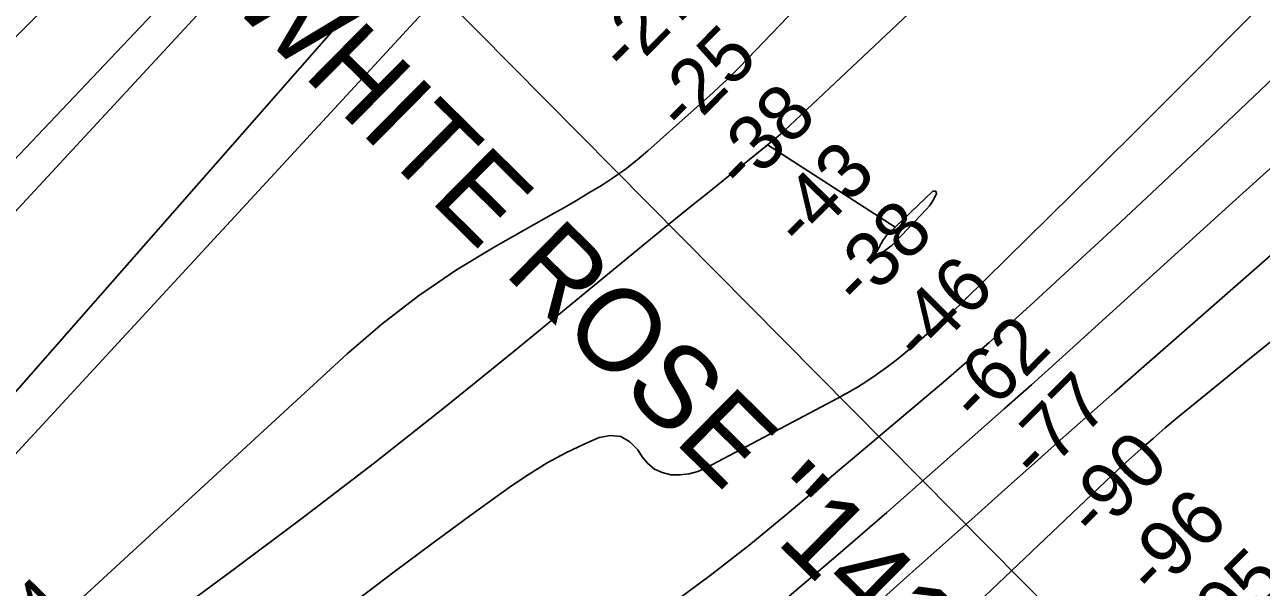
# Model space of a CAD drawing. Extents: x 3477039 to 3515015, y 546746 to 572297.
# Drawn here: x 3509416 to 3510914, y 560158 to 560840 of the extents above; entities that cross this region are included whole.
import ezdxf

# ---------------------------------------------------------------- set-up
doc = ezdxf.new("R2010")
doc.units = 0
for name, color, linetype in [('V-CHAN-NAID', 7, 'Continuous'), ('V-RIVR-RANG', 7, 'Continuous'), ('V-TOPO-DPTH', 7, 'Continuous'), ('V-TOPO-GNAM-IDEN', 7, 'Continuous'), ('V-TOPO-MAJR', 7, 'Continuous'), ('V-TOPO-MINR', 7, 'Continuous'), ('V-TOPO-WATR', 7, 'Continuous'), ('V-UTIL-LINE', 7, 'Continuous')]:
    doc.layers.add(name, color=color, linetype=linetype)

msp = doc.modelspace()

# ---------------------------------------------------------------- linework, layer by layer
at = {"layer": 'V-TOPO-DPTH'}
for points in [[(3510315.4, 560694.6), (3510319.7, 560698), (3510325.5, 560702.8), (3510331.2, 560707.6), (3510336.7, 560712.6), (3510342.2, 560717.6), (3510685.8, 561041.7), (3510735.5, 561089), (3510785.1, 561136.4), (3510834.3, 561184.2), (3510883.3, 561232.1), (3510918.7, 561267), (3510949.8, 561297.8), (3510980.8, 561328.6), (3511011.7, 561359.6), (3511042.5, 561390.7), (3511686.2, 562043.4)], [(3509793.4, 561212.6), (3509205.7, 560627.9)], [(3509205.7, 560627.9), (3509793.4, 561212.6)], [(3509840.2, 561085.4), (3509206.8, 560400.6)], [(3509206.8, 560400.6), (3509840.2, 561085.4)], [(3510685.8, 561041.7), (3510342.2, 560717.6), (3510336.7, 560712.6), (3510331.2, 560707.6), (3510325.5, 560702.8), (3510319.7, 560698), (3510300, 560682.2), (3510285.1, 560670.2), (3510270.1, 560658.2), (3510255.2, 560646.2), (3510240.2, 560634.2), (3510225.3, 560622.2), (3510210.4, 560610.1), (3510195.5, 560598), (3510180.6, 560585.8), (3510008.6, 560444.5), (3509924.3, 560376.4), (3509839.3, 560309.1), (3509753.3, 560243.3), (3509666.6, 560178.3), (3509492.4, 560049.9)], [(3509349, 560260.4), (3509950.7, 560912.6)], [(3509349, 560260.4), (3509950.7, 560912.6)], [(3510369.5, 560880.9), (3510281.5, 560788.9), (3510273.7, 560780.9), (3510265.7, 560773), (3510257.5, 560765.3), (3510249.2, 560757.7), (3510170.5, 560687.4), (3510157.1, 560676), (3510143.3, 560665.2), (3510129, 560655.1), (3510114.2, 560645.4), (3510099.2, 560636.3), (3510084.1, 560627.3), (3510068.9, 560618.4), (3510053.6, 560609.7), (3509986.5, 560572), (3509938.8, 560543), (3509892.6, 560511.8), (3509848.7, 560477.5), (3509806.3, 560441.1), (3509455, 560117.7)], [(3509455, 560117.7), (3509806.3, 560441.1), (3509848.7, 560477.5), (3509892.6, 560511.8), (3509938.8, 560543), (3509986.5, 560572), (3510053.6, 560609.7), (3510068.9, 560618.4), (3510084.1, 560627.3), (3510099.2, 560636.3), (3510114.2, 560645.4), (3510129, 560655.1), (3510143.3, 560665.2), (3510157.1, 560676), (3510170.5, 560687.4), (3510249.2, 560757.7), (3510257.5, 560765.3), (3510265.7, 560773), (3510273.7, 560780.9), (3510281.5, 560788.9), (3510369.5, 560880.9)], [(3509492.4, 560049.9), (3509666.6, 560178.3), (3509753.3, 560243.3), (3509839.3, 560309.1), (3509924.3, 560376.4), (3510008.6, 560444.5), (3510180.6, 560585.8), (3510195.5, 560598), (3510210.4, 560610.1), (3510225.3, 560622.2), (3510240.2, 560634.2), (3510255.2, 560646.2), (3510270.1, 560658.2), (3510285.1, 560670.2), (3510300, 560682.2), (3510314.2, 560693.6), (3510315.4, 560694.6), (3510470.2, 560594.8), (3510468.7, 560593.3)], [(3510457.4, 560581.7), (3510455.2, 560578.5), (3510453.2, 560575.2), (3510445.7, 560560.9), (3510445.6, 560560.4), (3510445.6, 560560), (3510445.9, 560559.7), (3510446.3, 560559.5), (3510447.5, 560559.4), (3510448.6, 560559.9), (3510461.7, 560569.4), (3510463.9, 560571.1), (3510466.1, 560572.8), (3510468.1, 560574.7), (3510470.1, 560576.7), (3510508, 560616.5), (3510511.7, 560620.8), (3510515, 560625.4), (3510517.7, 560630.3), (3510520.1, 560635.5), (3510519.8, 560637.3), (3510519.1, 560638.5), (3510517.8, 560638.7), (3510515.9, 560638.3), (3510470.2, 560594.8), (3510315.4, 560694.6)], [(3510457.4, 560581.7), (3510459.8, 560584.6), (3510462.4, 560587.4), (3510515.9, 560638.3), (3510517.8, 560638.7), (3510519.1, 560638.5), (3510519.8, 560637.3), (3510520.1, 560635.5), (3510517.7, 560630.3), (3510515, 560625.4), (3510511.7, 560620.8), (3510508, 560616.5), (3510470.1, 560576.7), (3510468.1, 560574.7), (3510466.1, 560572.8), (3510463.9, 560571.1), (3510461.7, 560569.4), (3510448.6, 560559.9), (3510447.5, 560559.4), (3510446.3, 560559.5), (3510445.9, 560559.7), (3510445.6, 560560), (3510445.6, 560560.4), (3510445.7, 560560.9), (3510453.2, 560575.2), (3510455.2, 560578.5), (3510457.4, 560581.7)]]:
    msp.add_lwpolyline(points, dxfattribs=at)
at = {"layer": 'V-TOPO-MAJR'}
msp.add_lwpolyline([(3511153, 561106), (3510883.4, 560833.4), (3510827.1, 560776.7), (3510770.7, 560720.2), (3510714, 560663.9), (3510657.2, 560607.7), (3510553.9, 560505.9), (3510548.6, 560500.8), (3510543.3, 560495.7), (3510537.9, 560490.8), (3510532.4, 560485.9), (3510490.5, 560449.4), (3510480, 560440.6), (3510469.3, 560432), (3510458.4, 560423.8), (3510447.3, 560415.9), (3510435.9, 560408.3), (3510424.4, 560401), (3510412.6, 560394.1), (3510400.6, 560387.5), (3510241.3, 560303.1), (3510231, 560298.8), (3510220.5, 560295.7), (3510209.5, 560294.6), (3510198.4, 560294.8), (3510187.9, 560297.4), (3510178.5, 560301.6), (3510170.6, 560308.3), (3510163.7, 560316.6), (3510158.6, 560325), (3510148.9, 560334.8), (3510138, 560341.2), (3510125.4, 560342.2), (3510111.7, 560339.7), (3510094.4, 560332.1), (3510071.2, 560321.1), (3510048.5, 560309.1), (3510026.6, 560295.6), (3510005.3, 560281.3), (3509954.8, 560244.7), (3509908.8, 560211.1), (3509863.1, 560177.1), (3509817.8, 560142.5)], dxfattribs=at)
at = {"layer": 'V-TOPO-MINR'}
for points in [[(3510996, 562048), (3510912.6, 561969.2), (3510639.1, 561707.7), (3510630.7, 561699.7), (3510622.5, 561691.8), (3510614.2, 561683.7), (3510605.9, 561675.7), (3510315.8, 561393.4), (3510259.4, 561337.9), (3510203.4, 561282.1), (3510147.9, 561225.8), (3510092.8, 561169), (3510036.7, 561110.6), (3510010.1, 561082.7), (3509983.8, 561054.5), (3509958, 561025.9), (3509932.3, 560997.1), (3509352.7, 560336.6)], [(3511886.3, 561699.8), (3511840.4, 561655.8), (3511794.5, 561611.8), (3511748.8, 561567.7), (3511703.2, 561523.4), (3511273.2, 561105.2), (3511254.8, 561087.4), (3511236.4, 561069.6), (3511217.9, 561051.9), (3511199.4, 561034.2), (3510888.2, 560737.7), (3510838, 560690.1), (3510787.6, 560642.6), (3510737, 560595.4), (3510686.3, 560548.4), (3510638.1, 560503.9), (3510611.2, 560479.3), (3510584.1, 560455.1), (3510556.6, 560431.2), (3510529, 560407.5), (3510338.9, 560246.8), (3510292.8, 560209.1), (3510246, 560172.4), (3510198.1, 560137.1)], [(3509842.9, 561141.2), (3509239.7, 560504.5)], [(3509840.2, 561085.4), (3509206.8, 560400.6)], [(3510685.8, 561041.7), (3510342.2, 560717.6), (3510336.7, 560712.6), (3510331.2, 560707.6), (3510325.5, 560702.8), (3510319.7, 560698), (3510300, 560682.2), (3510285.1, 560670.2), (3510270.1, 560658.2), (3510255.2, 560646.2), (3510240.2, 560634.2), (3510225.3, 560622.2), (3510210.4, 560610.1), (3510195.5, 560598), (3510180.6, 560585.8), (3510008.6, 560444.5), (3509924.3, 560376.4), (3509839.3, 560309.1), (3509753.3, 560243.3), (3509666.6, 560178.3), (3509492.4, 560049.9)], [(3509950.7, 560912.6), (3509349, 560260.4)], [(3510369.5, 560880.9), (3510281.5, 560788.9), (3510273.7, 560780.9), (3510265.7, 560773), (3510257.5, 560765.3), (3510249.2, 560757.7), (3510170.5, 560687.4), (3510157.1, 560676), (3510143.3, 560665.2), (3510129, 560655.1), (3510114.2, 560645.4), (3510099.2, 560636.3), (3510084.1, 560627.3), (3510068.9, 560618.4), (3510053.6, 560609.7), (3509986.5, 560572), (3509938.8, 560543), (3509892.6, 560511.8), (3509848.7, 560477.5), (3509806.3, 560441.1), (3509455, 560117.7)], [(3511097.3, 560711.5), (3510735.8, 560394.7), (3510711.5, 560373.3), (3510687.3, 560351.9), (3510663.1, 560330.4), (3510639, 560308.9), (3510614.9, 560287.3), (3510590.8, 560265.8), (3510566.7, 560244.2), (3510542.6, 560222.7), (3510484.5, 560170.8), (3510431.3, 560123.3)], [(3510949.2, 560688.2), (3510879, 560624.8), (3510668.3, 560433.7), (3510651.8, 560418.8), (3510635.3, 560403.9), (3510618.6, 560389.1), (3510602, 560374.3), (3510518.6, 560300.5), (3510460, 560249.1), (3510401.2, 560198.1), (3510341.9, 560147.5)], [(3510457.4, 560581.7), (3510459.8, 560584.6), (3510462.4, 560587.4), (3510515.9, 560638.3), (3510517.8, 560638.7), (3510519.1, 560638.5), (3510519.8, 560637.3), (3510520.1, 560635.5), (3510517.7, 560630.3), (3510515, 560625.4), (3510511.7, 560620.8), (3510508, 560616.5), (3510470.1, 560576.7), (3510468.1, 560574.7), (3510466.1, 560572.8), (3510463.9, 560571.1), (3510461.7, 560569.4), (3510448.6, 560559.9), (3510447.5, 560559.4), (3510446.3, 560559.5), (3510445.9, 560559.7), (3510445.6, 560560), (3510445.6, 560560.4), (3510445.7, 560560.9), (3510453.2, 560575.2), (3510455.2, 560578.5), (3510457.4, 560581.7)], [(3510931.1, 560460.5), (3510897.5, 560433.5), (3510863.9, 560406.3), (3510827, 560376.3), (3510812, 560364), (3510797.2, 560351.5), (3510782.6, 560338.8), (3510768, 560326), (3510745.7, 560305.9), (3510742.4, 560303), (3510739.2, 560300), (3510736.1, 560297.1), (3510732.9, 560294.1), (3510196.7, 559784.4)]]:
    msp.add_lwpolyline(points, dxfattribs=at)
at = {"layer": 'V-TOPO-WATR'}
msp.add_lwpolyline([(3509793.4, 561212.6), (3509205.7, 560627.9)], dxfattribs=at)
at = {"layer": 'V-UTIL-LINE'}
msp.add_line((3511302, 559481.1), (3509549.8, 561251.1), dxfattribs=at)

# ---------------------------------------------------------------- texts
at = {"layer": 'V-CHAN-NAID'}
msp.add_text('WHITE ROSE "141" (141.2)', height=100, rotation=315.3745, dxfattribs=at).set_placement((3509661.7, 560867.6))
at = {"layer": 'V-RIVR-RANG'}
for s, rotation, p in [('-27', 45.1802, (3510145.4, 560777.6)), ('-25', 45.1802, (3510215.2, 560706)), ('-38', 45.1802, (3510286.4, 560635.7)), ('-43', 45.1802, (3510357.9, 560565.8)), ('-38', 45.1802, (3510427.9, 560494.4)), ('-46', 45.1802, (3510501.6, 560426.7)), ('-62', 45.1802, (3510570.5, 560354.2)), ('-77', 45.1802, (3510642.6, 560284.8)), ('-90', 45.1802, (3510713.3, 560214.2)), ('-96', 45.1802, (3510784.7, 560144.1)), ('-95', 45.1802, (3510854.3, 560072.3)), ('-24', 45.5904, (3509386.4, 560036.9))]:
    msp.add_text(s, height=67, rotation=rotation, dxfattribs=at).set_placement(p)
at = {"layer": 'V-TOPO-GNAM-IDEN'}
msp.add_text('WHITE ROSE LDG.', height=100, rotation=314.6553, dxfattribs=at).set_placement((3510485.2, 561435.3))

doc.saveas('drawing.dxf')
